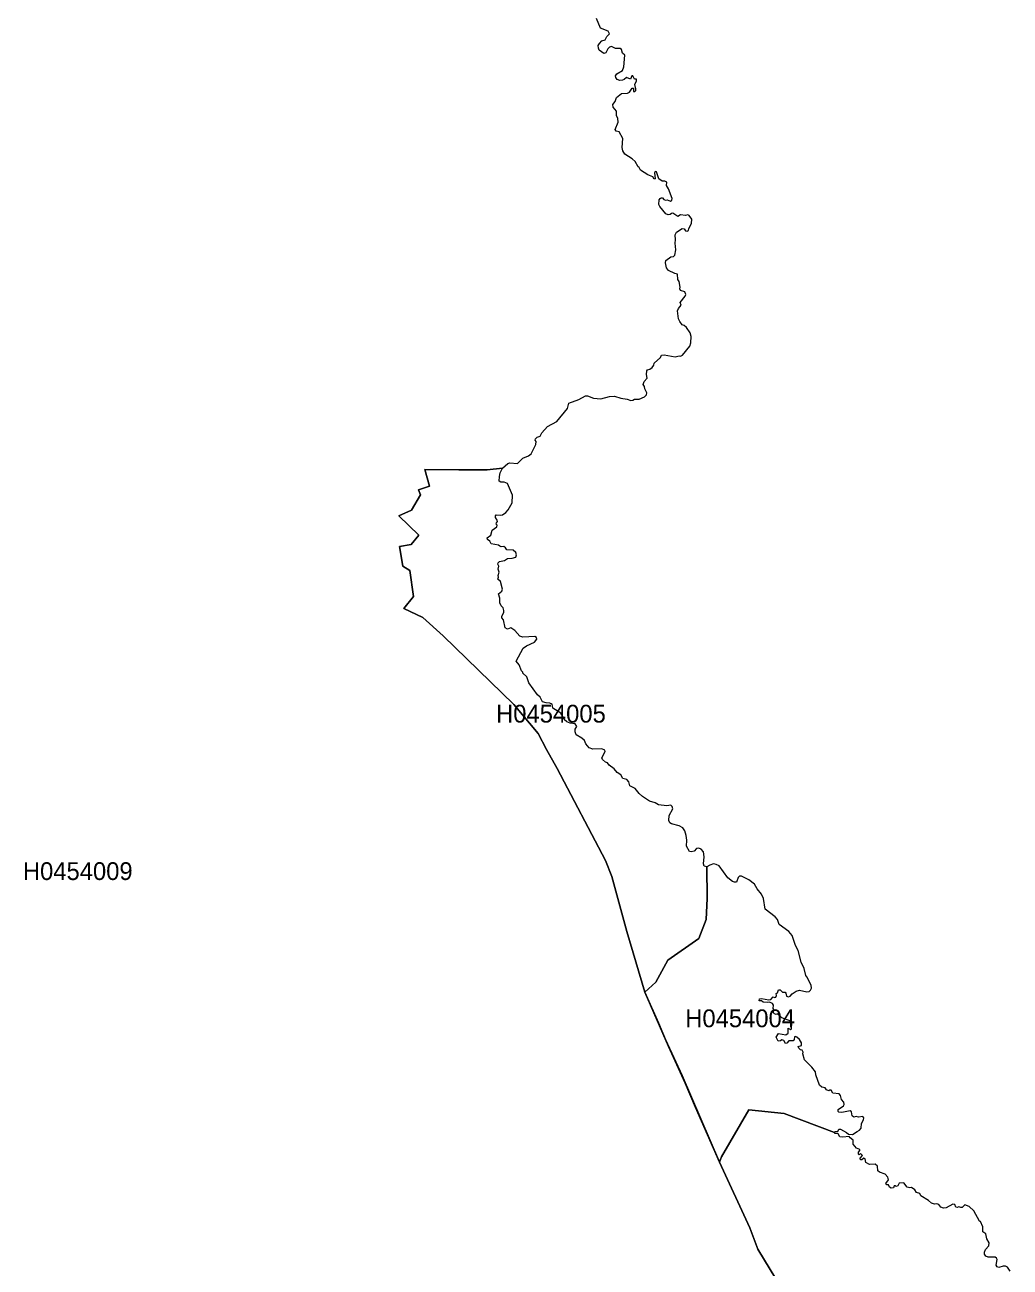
# Model space of a CAD drawing. Extents: x 369010 to 739155, y 6377141 to 6616555.
# Drawn here: x 697372 to 702912, y 6462749 to 6469735 of the extents above; entities that cross this region are included whole.
import ezdxf
from ezdxf.enums import TextEntityAlignment as Align

# ---------------------------------------------------------------- set-up
doc = ezdxf.new("R2010")
doc.units = 0
doc.header["$LTSCALE"] = 40
doc.layers.add('1', color=7, linetype='Continuous', lineweight=13)
doc.layers.add('2', color=7, linetype='Continuous')

msp = doc.modelspace()

# ---------------------------------------------------------------- linework, layer by layer
at = {"layer": '1'}
for points in [[(700811.3, 6469429), (700799.88, 6469429), (700789.78, 6469447.7), (700784.32, 6469448.03), (700778.03, 6469429.99), (700754.53, 6469437.6), (700741.12, 6469426.51), (700731.69, 6469423.04), (700716.79, 6469422.38), (700702.23, 6469427.18), (700694.28, 6469437.6), (700692.96, 6469448.36), (700700.9, 6469459.78), (700732.35, 6469477.32), (700740.63, 6469497.51), (700745.92, 6469563.22), (700731.69, 6469575.3), (700726.56, 6469595), (700719.61, 6469600.95), (700692.96, 6469601.62), (700671.44, 6469612.37), (700659.03, 6469608.57), (700649.76, 6469600.29), (700638.01, 6469576.29), (700627.59, 6469574.31), (700601.93, 6469593.01), (700596.8, 6469603.27), (700596.14, 6469618.5), (700603.42, 6469630.25), (700615.84, 6469644.81), (700635.86, 6469651.1), (700644.8, 6469669.47), (700659.36, 6469683.21), (700651.75, 6469698.44), (700608.22, 6469715.15), (700587.04, 6469770.1)], [(701048.3, 6468140.38), (701062.36, 6468158.75), (701057.57, 6468173.32), (701084.87, 6468208.57), (701088.02, 6468218.67), (701083.55, 6468233.56), (701059.39, 6468240.84), (701054.42, 6468250.77), (701055.91, 6468259.88), (701050.28, 6468291.32), (701043, 6468302.41), (701041.35, 6468333.19), (701026.12, 6468336.34), (700991.53, 6468352.89), (700980.77, 6468368.45), (700974.48, 6468396.09), (700975.97, 6468409.33), (701003.94, 6468429.35), (701019.83, 6468432.17), (701026.45, 6468438.62), (701031.91, 6468469.9), (701028.6, 6468506.15), (701031.25, 6468526.5), (701028.93, 6468553.15), (701035.72, 6468568.38), (701067.66, 6468590.22), (701078.75, 6468587.08), (701086.36, 6468576.82), (701096.96, 6468574), (701103.91, 6468578.8), (701105.4, 6468588.57), (701120.95, 6468617.2), (701123.27, 6468641.86), (701108.04, 6468662.55), (701100.43, 6468666.02), (701086.69, 6468662.22), (701059.39, 6468665.69), (701043.83, 6468656.26), (701016.02, 6468675.79), (701007.09, 6468673.64), (701000.47, 6468667.35), (700989.71, 6468665.69), (700976.3, 6468672.64), (700942.04, 6468713.36), (700937.24, 6468724.78), (700939.56, 6468749.77), (700944.53, 6468758.04), (700950.32, 6468761.52), (700957.93, 6468761.52), (700965.21, 6468751.75), (700974.98, 6468747.95), (700983.25, 6468749.77), (701002.29, 6468743.81), (701010.23, 6468747.95), (701011.22, 6468759.04), (700990.54, 6468811.67), (700980.11, 6468831.36), (700981.43, 6468850.73), (700971.17, 6468856.02), (700956.28, 6468855.19), (700936.58, 6468867.77), (700923.01, 6468907.82), (700917.05, 6468909.31), (700912.58, 6468903.02), (700917.05, 6468868.1), (700911.26, 6468867.11), (700903.32, 6468880.52), (700874.52, 6468891.27), (700834.47, 6468917.59), (700826.52, 6468932.82), (700820.23, 6468936.29), (700804.34, 6468966.41), (700786.3, 6468981.97), (700744.76, 6469007.79), (700735.16, 6469026.82), (700731.36, 6469044.53), (700734.5, 6469095.34), (700713.65, 6469132.41), (700697.1, 6469137.21), (700691.14, 6469146.65), (700707.19, 6469187.86), (700706.03, 6469207.22), (700698.42, 6469225.43), (700698.42, 6469249.76), (700680.55, 6469270.77), (700678.73, 6469286), (700690.48, 6469304.37), (700698.75, 6469325.89), (700726.89, 6469349.06), (700761.48, 6469350.71), (700772.24, 6469356.34), (700786.3, 6469379.18), (700793.92, 6469378.02), (700795.08, 6469360.48), (700802.19, 6469359.82), (700807.16, 6469365.28), (700807.82, 6469375.37), (700802.19, 6469398.87), (700811.96, 6469419.23), (700811.3, 6469429)], [(701626.73, 6462631.91), (701494.16, 6462850.71), (701449.31, 6462969.87), (701278.02, 6463340.43), (701142.14, 6463647.28), (701084.21, 6463783.16), (700990.37, 6463990.04), (700858.13, 6464296.06), (700757.34, 6464636.99), (700673.1, 6464946.49), (700636.52, 6465036.52), (700364.93, 6465552.73), (700305.35, 6465659.81), (700257.85, 6465750.34), (700121.64, 6465912.7), (699724.27, 6466299.48), (699609.57, 6466401.76), (699503.15, 6466452.24), (699556.44, 6466520.1), (699536.91, 6466666.9), (699497.69, 6466691.39), (699478.66, 6466800.63), (699544.86, 6466811.88), (699586.73, 6466866), (699475.51, 6466973.58), (699546.02, 6467005.02), (699596.33, 6467092.25), (699584.91, 6467120.38), (699647.97, 6467139.91), (699620.66, 6467234.08), (699812.64, 6467232.43), (699971.36, 6467233.25), (700058.09, 6467242.19), (700088.21, 6467268.51), (700099.63, 6467271.98), (700141.5, 6467267.18), (700172.28, 6467298.3), (700203.07, 6467311.37), (700217.96, 6467322.46), (700244.28, 6467375.42), (700246.6, 6467391.31), (700241.47, 6467399.92), (700243.62, 6467406.87), (700252.22, 6467416.3), (700269.44, 6467422.09), (700279.2, 6467441.46), (700311.64, 6467476.88), (700362.28, 6467504.52), (700422.36, 6467576.84), (700429.97, 6467607.62), (700486.08, 6467627.98), (700524.81, 6467648.84), (700535.57, 6467648.5), (700569.16, 6467635.93), (700610.21, 6467632.45), (700658.7, 6467644.2), (700686.67, 6467647.35), (700722.75, 6467635.26), (700759, 6467630.46), (700778.69, 6467623.18), (700789.78, 6467623.51), (700799.54, 6467629.31), (700826.85, 6467630.13), (700856.97, 6467642.21), (700867.73, 6467653.63), (700870.05, 6467665.72), (700857.97, 6467688.22), (700856.31, 6467701.3), (700848.7, 6467712.06), (700853.83, 6467729.1), (700870.71, 6467748.47), (700867.24, 6467769.16), (700868.39, 6467790.01), (700872.2, 6467795.47), (700886.27, 6467798.95), (700899.51, 6467807.55), (700908.78, 6467820.46), (700909.94, 6467831.72), (700946.84, 6467863.33), (700952.47, 6467877.4), (700966.87, 6467878.89), (701029.26, 6467867.47), (701050.95, 6467872.93), (701059.39, 6467871.93), (701068.99, 6467877.89), (701111.19, 6467927.38), (701117.48, 6467947.4), (701118.14, 6467982.33), (701113.67, 6468002.35), (701091.82, 6468032.8), (701079.08, 6468044.22), (701067.99, 6468048.69), (701054.09, 6468066.73), (701047.64, 6468082.29), (701042.01, 6468126.98), (701048.3, 6468140.38)], [(700058.09, 6467242.19), (699971.36, 6467233.25), (699812.64, 6467232.43), (699620.66, 6467234.08), (699647.97, 6467139.91), (699584.91, 6467120.38), (699596.33, 6467092.25), (699546.02, 6467005.02), (699475.51, 6466973.58), (699586.73, 6466866), (699544.86, 6466811.88), (699478.66, 6466800.63), (699497.69, 6466691.39), (699536.91, 6466666.9), (699556.44, 6466520.1), (699503.15, 6466452.24), (699609.57, 6466401.76), (699724.27, 6466299.48), (700121.64, 6465912.7), (700257.85, 6465750.34), (700305.35, 6465659.81), (700364.93, 6465552.73), (700636.52, 6465036.52), (700673.1, 6464946.49), (700757.34, 6464636.99), (700858.13, 6464296.06), (700920.36, 6464351.33), (700986.56, 6464475.3), (701161.34, 6464596.61), (701203.37, 6464703.53), (701209, 6464822.69), (701207.35, 6465000.11), (701190.8, 6465003.58), (701187.98, 6465016.33), (701192.45, 6465055.88), (701188.64, 6465084.85), (701174.91, 6465099.74), (701161.34, 6465104.71), (701149.25, 6465102.56), (701134.69, 6465089.15), (701118.47, 6465083.85), (701109.53, 6465086.67), (701091.82, 6465117.12), (701094.31, 6465150.72), (701091.16, 6465175.87), (701083.22, 6465202.85), (701071.14, 6465219.9), (701050.28, 6465231.32), (701008.74, 6465242.08), (700998.48, 6465248.53), (700992.19, 6465261.44), (700995.67, 6465288.09), (701014.7, 6465327.14), (701011.89, 6465338.9), (701003.94, 6465346.51), (700981.76, 6465343.7), (700934.1, 6465348.16), (700915.73, 6465359.58), (700883.95, 6465370.01), (700844.07, 6465395.66), (700826.19, 6465412.21), (700803.35, 6465440.68), (700772.9, 6465456.57), (700767.27, 6465478.25), (700757.67, 6465490.5), (700734.83, 6465496.62), (700723.74, 6465517.47), (700701.57, 6465531.21), (700686.34, 6465551.73), (700657.71, 6465571.76), (700647.61, 6465585.66), (700636.52, 6465589.47), (700620.3, 6465603.21), (700617.16, 6465613.3), (700635.2, 6465648.55), (700632.72, 6465656.83), (700616.5, 6465664.44), (700565.36, 6465662.13), (700545.66, 6465670.07), (700525.8, 6465691.75), (700519.02, 6465711.11), (700504.12, 6465724.35), (700472.84, 6465741.57), (700465.39, 6465759.94), (700467.05, 6465773.51), (700475.65, 6465790.06), (700467.05, 6465804.62), (700437.92, 6465808.43), (700418.89, 6465815.05), (700404.82, 6465827.79), (700399.19, 6465842.69), (700386.12, 6465863.38), (700341.1, 6465892.51), (700336.96, 6465914.02), (700324.55, 6465921.14), (700304.03, 6465922.3), (700282.34, 6465928.09), (700269.1, 6465955.07), (700254.71, 6465966.49), (700205.55, 6466034.34)], [(700205.55, 6466034.34), (700193.8, 6466067.94), (700171.62, 6466088.96), (700171.62, 6466094.92), (700164.67, 6466102.2), (700151.6, 6466136.13), (700134.88, 6466156.82), (700173.28, 6466229.14), (700191.98, 6466242.71), (700238.32, 6466263.07), (700251.23, 6466280.78), (700248.09, 6466290.38), (700238.98, 6466295.18), (700171.95, 6466291.04), (700154.24, 6466297.99), (700126.61, 6466328.78), (700105.09, 6466344.66), (700085.06, 6466337.05), (700072.98, 6466344.99), (700062.56, 6466389.02), (700053.62, 6466399.78), (700053.29, 6466409.38), (700065.04, 6466429.9), (700066.03, 6466442.31), (700060.9, 6466456.88), (700049.48, 6466468.3), (700041.87, 6466484.51), (700043.52, 6466510.83), (700034.25, 6466534.99), (700053.29, 6466550.88), (700056.76, 6466561.64), (700045.67, 6466603.84), (700030.78, 6466618.41), (700035.25, 6466629.83), (700032.6, 6466638.43), (700038.06, 6466657.14), (700032.6, 6466673.35), (700037.73, 6466690.4), (700031.11, 6466701.49), (700033.59, 6466710.1), (700041.21, 6466717.38), (700068.84, 6466722.51), (700085.06, 6466734.26), (700112.37, 6466736.08), (700132.23, 6466741.21), (700136.7, 6466753.95), (700133.23, 6466767.86), (700117.67, 6466779.94), (700082.75, 6466781.76), (700075.13, 6466794.17), (700064.38, 6466801.45), (700050.47, 6466798.97), (700041.87, 6466802.45), (700035.25, 6466809.4), (699993.71, 6466817.01), (699986.92, 6466831.58), (699973.02, 6466841.51), (699971.36, 6466850.94), (699992.38, 6466865.17), (700000.33, 6466894.14), (700026.64, 6466912.84), (700028.3, 6466921.11), (700022.5, 6466927.4), (700023.17, 6466935.35), (700028.79, 6466941.97), (700027.96, 6466949.91), (700019.03, 6466964.81), (700018.03, 6466973.08), (700021.18, 6466978.87), (700045.01, 6466976.89), (700057.76, 6466979.54), (700076.13, 6466991.78), (700088.87, 6467007.34), (700112.04, 6467047.06), (700113.2, 6467090.26), (700086.22, 6467156.13), (700067.85, 6467163.41), (700049.15, 6467162.58), (700039.05, 6467169.2), (700040.21, 6467195.85), (700044.68, 6467215.88), (700058.09, 6467242.19)], [(701579.56, 6464269.41), (701586.85, 6464265.93), (701595.12, 6464266.93), (701598.93, 6464276.36), (701596.94, 6464287.45), (701604.56, 6464291.59), (701609.02, 6464308.47), (701618.79, 6464309.46), (701632.2, 6464294.73), (701646.43, 6464295.06), (701651.56, 6464290.43), (701654.7, 6464272.88), (701666.45, 6464268.42), (701675.89, 6464272.55), (701686.48, 6464285.3), (701708.99, 6464300.52), (701727.69, 6464306.81), (701769.23, 6464297.38), (701781.31, 6464299.86), (701789.59, 6464306.15), (701794.89, 6464317.9), (701793.73, 6464334.12), (701769.89, 6464382.61), (701762.61, 6464389.07), (701754.67, 6464428.95), (701736.3, 6464464.87), (701719.75, 6464529.91), (701704.52, 6464558.71), (701686.15, 6464613.33), (701668.61, 6464636.17), (701614.16, 6464676.22), (701604.89, 6464704.02), (701591.32, 6464718.92), (701533.89, 6464761.78), (701524.62, 6464821.53), (701513.2, 6464847.51), (701489.03, 6464876.31), (701474.47, 6464902.96), (701443.69, 6464928.11), (701401.48, 6464947.48), (701390.72, 6464947.15), (701382.78, 6464941.02), (701372.68, 6464914.38), (701362.75, 6464913.38), (701351.33, 6464917.52), (701325.68, 6464938.54), (701276.53, 6465006.4), (701259.65, 6465014.01), (701245.08, 6465016.82), (701224.06, 6465009.87), (701207.35, 6465000.11), (701209, 6464822.69), (701203.37, 6464703.53), (701161.34, 6464596.61), (700986.56, 6464475.3), (700920.36, 6464351.33), (700858.13, 6464296.06)], [(700858.13, 6464296.06), (700934.76, 6464122.44), (700975.14, 6464029.43), (701067.16, 6463826.52), (701278.02, 6463340.43), (701288.77, 6463368.9), (701443.36, 6463633.87), (701642.46, 6463613.35), (701924.64, 6463506.1), (701926.96, 6463512.06), (701942.85, 6463512.72), (701949.47, 6463525.14), (701958.73, 6463526.13), (701991.67, 6463507.43), (702004.08, 6463496.84), (702026.59, 6463495.35), (702051.58, 6463513.06), (702065.65, 6463519.34), (702075.08, 6463530.27), (702076.41, 6463556.25), (702088.16, 6463577.11), (702089.98, 6463588.19), (702083.36, 6463597.13), (702059.53, 6463592.33), (702046.95, 6463596.8), (702032.55, 6463593.33), (702023.78, 6463600.28), (702021.13, 6463621.96), (702012.36, 6463627.58), (701965.69, 6463619.31), (701949.8, 6463620.3), (701945, 6463624.77), (701945.66, 6463636.19), (701975.12, 6463657.38), (701979.59, 6463664.66), (701977.11, 6463677.07), (701963.7, 6463691.97), (701958.4, 6463714.81), (701950.46, 6463724.74), (701915.21, 6463727.22), (701906.6, 6463743.77), (701897.99, 6463744.93), (701892.04, 6463741.45), (701878.96, 6463746.58), (701871.68, 6463758.33), (701853.97, 6463761.15), (701840.9, 6463772.9), (701819.05, 6463831.32), (701816.9, 6463847.21), (701797.2, 6463874.68), (701756.16, 6463915.06), (701747.39, 6463948.99), (701749.21, 6463959.09), (701742.59, 6463969.02), (701733.98, 6463971.83), (701724.55, 6463981.1), (701720.74, 6463990.87), (701739.77, 6463995.67), (701739.11, 6464010.23), (701727.36, 6464028.93), (701713.13, 6464043.16), (701705.51, 6464046.97), (701699.39, 6464044.16), (701698.73, 6464029.59), (701692.11, 6464022.64), (701667.78, 6464021.98), (701655.7, 6464008.57), (701649.24, 6464007.42), (701638.82, 6464023.8), (701629.05, 6464026.78), (701620.78, 6464022.31), (701608.36, 6464020.99), (701596.94, 6464042.5), (701609.36, 6464062.86), (701650.9, 6464055.91), (701663.31, 6464064.51), (701663.97, 6464092.32), (701677.87, 6464085.7), (701683.5, 6464089.84), (701684.83, 6464123.43), (701679.2, 6464131.71), (701628.39, 6464151.07), (701604.89, 6464173.25), (701595.95, 6464169.78), (701586.52, 6464173.25), (701579.56, 6464180.86), (701584.53, 6464195.76), (701579.23, 6464204.03), (701580.72, 6464221.58), (701575.1, 6464232.34), (701559.87, 6464239.95), (701546.13, 6464237.3), (701522.96, 6464238.63), (701514.19, 6464246.57), (701500.12, 6464247.56), (701502.11, 6464257.33), (701513.53, 6464259.98), (701554.41, 6464252.53), (701565.83, 6464255.18), (701579.56, 6464269.41)], [(702213.28, 6463218.96), (702228.18, 6463241.13), (702225.36, 6463254.87), (702210.14, 6463272.25), (702178.36, 6463283.01), (702167.6, 6463291.28), (702166.28, 6463317.26), (702153.37, 6463328.02), (702121.26, 6463325.87), (702100.07, 6463336.96), (702097.1, 6463359.14), (702090.14, 6463362.94), (702078.39, 6463352.19), (702070.45, 6463352.85), (702069.29, 6463361.45), (702081.87, 6463376.68), (702071.44, 6463388.43), (702063.83, 6463381.15), (702059.03, 6463383.96), (702059.69, 6463395.05), (702067.31, 6463404.49), (702067.14, 6463410.61), (702048.77, 6463419.21), (702029.74, 6463441.39), (702028.74, 6463463.24), (702012.03, 6463476.98), (702007.89, 6463484.75), (701970.65, 6463479.79), (701954.27, 6463482.6), (701945, 6463498.49), (701927.95, 6463501.3), (701924.64, 6463506.1), (701642.46, 6463613.35), (701443.36, 6463633.87), (701288.77, 6463368.9), (701278.02, 6463340.43), (701449.31, 6462969.87)], [(702912.37, 6462726.91), (702896.81, 6462749.75), (702886.88, 6462755.71), (702872.98, 6462755.38), (702848.82, 6462747.77), (702839.05, 6462750.74), (702834.58, 6462759.85), (702839.88, 6462792.62), (702836.4, 6462800.73), (702828.46, 6462804.86), (702787.91, 6462805.2), (702775.17, 6462810.66), (702768.55, 6462822.74), (702767.55, 6462833.83), (702773.01, 6462849.05), (702792.05, 6462869.58), (702793.87, 6462886.46), (702780.3, 6462908.97), (702775.17, 6462935.94), (702758.45, 6462948.36), (702757.79, 6462976), (702746.37, 6463006.12), (702739.42, 6463008.6), (702708.3, 6463066.03), (702681.99, 6463090.85), (702656.83, 6463100.62), (702643.26, 6463085.39), (702635.65, 6463084.07), (702623.56, 6463088.54), (702614.3, 6463085.72), (702606.35, 6463087.54), (702600.39, 6463101.28), (702590.79, 6463104.1), (702553.39, 6463082.25), (702538.16, 6463081.26), (702523.27, 6463086.72), (702510.86, 6463100.95), (702499.44, 6463105.75), (702486.2, 6463104.43), (702470.64, 6463108.56), (702453.76, 6463124.12), (702409.4, 6463151.1), (702404.6, 6463163.18), (702386.23, 6463168.48), (702376.96, 6463183.37), (702357.93, 6463197.44), (702347.5, 6463194.79), (702333.27, 6463199.26), (702315.4, 6463222.76), (702287.59, 6463222.43), (702280.31, 6463206.21), (702271.04, 6463203.73), (702266.24, 6463207.54), (702259.29, 6463207.2), (702256.15, 6463194.79), (702244.06, 6463193.96), (702234.8, 6463198.27), (702228.51, 6463211.67), (702218.41, 6463212), (702213.28, 6463218.96)], [(701449.31, 6462969.87), (701494.16, 6462850.71), (701626.73, 6462631.91)]]:
    msp.add_lwpolyline(points, dxfattribs=at)

# ---------------------------------------------------------------- texts
at = {"layer": '2'}
for s, p in [('H0454005', (700330.07, 6465811.38)), ('H0454009', (697669.28, 6464926.17)), ('H0454004', (701393.83, 6464098.55))]:
    msp.add_text(s, height=100, dxfattribs=at).set_placement(p, align=Align.CENTER)

doc.saveas('drawing.dxf')
